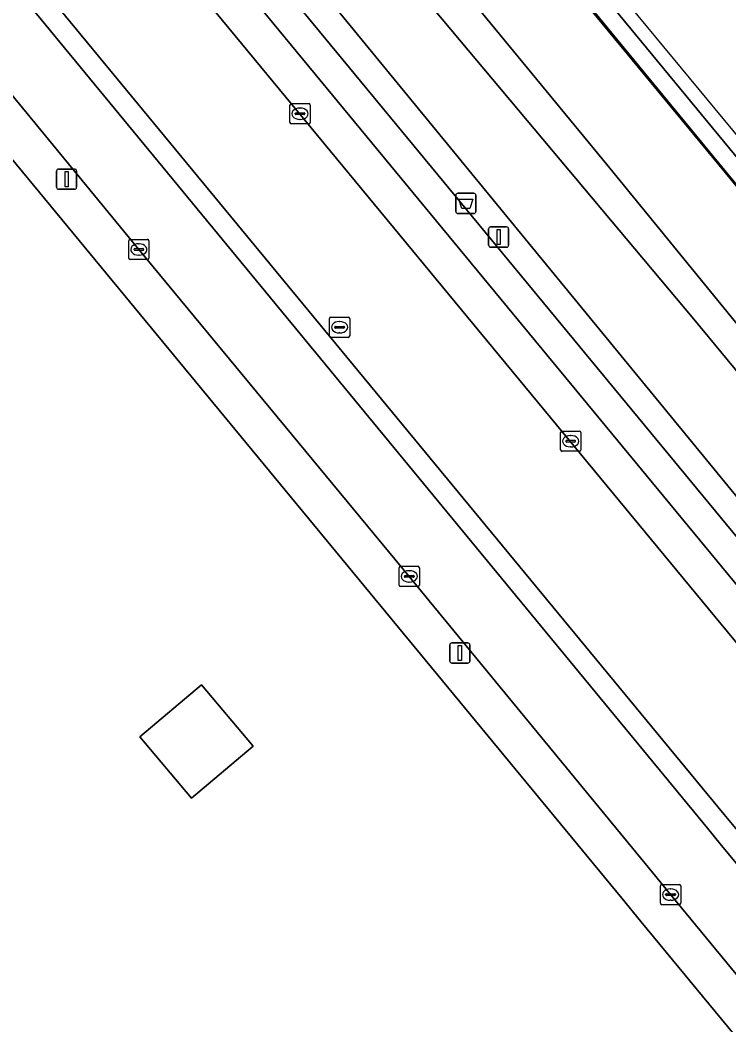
# Model space of a CAD drawing. Extents: x 158793 to 159888, y 384317 to 385256.
# Drawn here: x 159393.01 to 159428.03, y 385031.19 to 385080.79 of the extents above; entities that cross this region are included whole.
import ezdxf

# ---------------------------------------------------------------- set-up
doc = ezdxf.new("R2010")
doc.units = 0
for name, color, linetype in [('IMGEO_Afvalbak', 7, 'Continuous'), ('IMGEO_Fietspad_gesloten', 7, 'Continuous'), ('IMGEO_Grasland_overig', 7, 'Continuous'), ('IMGEO_Groenvoorziening', 7, 'Continuous'), ('IMGEO_Hek', 7, 'Continuous'), ('IMGEO_Kolk', 7, 'Continuous'), ('IMGEO_Lichtmast', 7, 'Continuous'), ('IMGEO_Parkeervlak_open', 7, 'Continuous'), ('IMGEO_Rijbaan_lokaal_open', 7, 'Continuous'), ('IMGEO_Rioolput', 7, 'Continuous'), ('IMGEO_Spoorbaan_halfverhard', 7, 'Continuous'), ('IMGEO_Terreindeel_gesloten', 7, 'Continuous'), ('IMGEO_Terreindeel_open', 7, 'Continuous'), ('IMGEO_Verkeerseiland_open', 7, 'Continuous'), ('IMGEO_Voetpad_open', 7, 'Continuous')]:
    doc.layers.add(name, color=color, linetype=linetype)

msp = doc.modelspace()

# ---------------------------------------------------------------- linework, layer by layer
at = {"layer": 'IMGEO_Afvalbak'}
for p, q in [((159414.533, 385071.338), (159414.533, 385072.138)), ((159414.533, 385072.138), (159414.533, 385071.338)), ((159414.633, 385072.238), (159415.423, 385072.238)), ((159415.423, 385072.238), (159414.633, 385072.238)), ((159415.523, 385072.138), (159415.523, 385071.338)), ((159415.523, 385071.338), (159415.523, 385072.138)), ((159415.423, 385071.238), (159414.633, 385071.238)), ((159414.633, 385071.238), (159415.423, 385071.238))]:
    msp.add_line(p, q, dxfattribs=at)
msp.add_lwpolyline([(159414.676, 385071.952), (159415.38, 385071.952), (159415.231, 385071.482), (159414.825, 385071.482), (159414.676, 385071.952)], dxfattribs=at)
for centre, start, end in [((159414.633, 385072.138), 90, 180), ((159414.633, 385072.138), 90, 180), ((159415.423, 385072.138), 0, 90), ((159415.423, 385072.138), 360, 90), ((159414.633, 385071.338), 180, 270), ((159414.633, 385071.338), 180, 270), ((159415.423, 385071.338), 270, 0), ((159415.423, 385071.338), 270, 0)]:
    msp.add_arc(centre, 0.1, start, end, dxfattribs=at)
at = {"layer": 'IMGEO_Fietspad_gesloten'}
for points in [[(159427.599, 385040.125), (159426.963, 385040.896), (159310.139, 385182.556), (159305.292, 385187.89)], [(159392.221, 385077.556), (159398.871, 385069.463), (159412.232, 385053.326), (159424.262, 385038.689), (159425.141, 385037.619), (159437.96, 385022.078), (159441.576, 385017.691), (159446.9, 385011.233), (159450.98, 385006.284), (159456.169, 385000), (159463.854, 384990.694), (159464.988, 384989.328), (159467.665, 384986.104), (159477.003, 384974.858), (159489.623, 384959.686), (159490.048, 384959.172), (159492.795, 384961.44), (159492.69, 384961.567), (159492.646, 384961.62), (159460.845, 385000), (159427.599, 385040.125)]]:
    msp.add_lwpolyline(points, dxfattribs=at)
at = {"layer": 'IMGEO_Grasland_overig'}
for points in [[(159320.599, 385188.545), (159435.874, 385048.176), (159480.455, 384993.887), (159494.557, 384976.714), (159498.367, 384972.113), (159499.262, 384971.033), (159505.464, 384963.64), (159508.186, 384960.258), (159630.789, 384812.222)], [(159381.818, 385121.964), (159395.478, 385105.84), (159422.001, 385073.661), (159432.599, 385060.675), (159445.752, 385044.139), (159461.175, 385025.404), (159474.366, 385009.682), (159485.452, 384996.701), (159497.094, 384982.699), (159508.594, 384968.418), (159520.403, 384954.166), (159532.311, 384940.054), (159543.732, 384926.039), (159553.332, 384914.821), (159563.557, 384902.44), (159566.627, 384904.959), (159564.887, 384907.048), (159528.041, 384951.662), (159493.012, 384994.28), (159470.7, 385021.144), (159427.85, 385073.253), (159340.344, 385179.112)], [(159543.732, 384926.039), (159532.311, 384940.054), (159520.403, 384954.166), (159508.594, 384968.418), (159497.094, 384982.699), (159485.452, 384996.701), (159474.366, 385009.682), (159461.175, 385025.404), (159445.752, 385044.139), (159432.599, 385060.675), (159422.001, 385073.661), (159395.478, 385105.84), (159381.818, 385121.964)], [(159540.039, 384928.759), (159528.546, 384943.134), (159502.442, 384973.887), (159489.927, 384988.239), (159466.69, 385016.979), (159450.466, 385036.803), (159426.293, 385066.023), (159412.227, 385082.788), (159400.256, 385097.837), (159389.592, 385110.954)], [(159389.592, 385110.954), (159400.256, 385097.837), (159412.227, 385082.788), (159426.293, 385066.023), (159450.466, 385036.803), (159466.69, 385016.979), (159489.927, 384988.239), (159502.442, 384973.887), (159528.546, 384943.134), (159540.039, 384928.759)]]:
    msp.add_lwpolyline(points, dxfattribs=at)
at = {"layer": 'IMGEO_Groenvoorziening'}
for points in [[(159508.186, 384960.258), (159505.464, 384963.64), (159499.262, 384971.033), (159498.367, 384972.113), (159494.557, 384976.714), (159480.455, 384993.887), (159435.874, 385048.176), (159320.599, 385188.545), (159302.586, 385210.352), (159284.076, 385232.76), (159282.981, 385235.178), (159282.836, 385235.498), (159282.422, 385238.521), (159283.262, 385241.397), (159284.651, 385244.041), (159286.033, 385245.528), (159285.586, 385246.063), (159281.152, 385238.85)], [(159318.533, 385188.249), (159434.917, 385047.393), (159500.475, 384968.05), (159507.986, 384958.96), (159519.229, 384945.296), (159521.522, 384942.521), (159537.859, 384922.752)], [(159423.68, 385036.291), (159422.732, 385037.439), (159390.62, 385076.312)], [(159429.98, 384992.142), (159434.842, 384983.575), (159441.173, 385015.118), (159423.68, 385036.291)]]:
    msp.add_lwpolyline(points, dxfattribs=at)
msp.add_lwpolyline([(159401.972, 385047.981), (159404.525, 385044.953), (159401.474, 385042.381), (159398.921, 385045.408)], close=True, dxfattribs=at)
at = {"layer": 'IMGEO_Hek'}
msp.add_lwpolyline([(159383.324, 385127.243), (159419.948, 385082.936), (159427.888, 385073.287), (159437.454, 385061.733), (159448.597, 385048.217), (159469.341, 385023.111), (159474.059, 385017.401), (159480.46, 385009.693), (159486.821, 385001.974), (159494.758, 384992.324), (159502.719, 384982.68), (159510.631, 384973.029), (159526.535, 384953.748), (159529.73, 384949.862), (159534.481, 384944.096), (159540.858, 384936.397), (159547.185, 384928.671)], dxfattribs=at)
at = {"layer": 'IMGEO_Kolk'}
for p, q in [((159406.336, 385075.735), (159406.336, 385076.587)), ((159406.411, 385076.661), (159407.263, 385076.661)), ((159406.824, 385076.441), (159406.849, 385076.441)), ((159407.337, 385076.587), (159407.337, 385075.735)), ((159406.595, 385076.155), (159406.595, 385076.167)), ((159407.033, 385076.118), (159406.635, 385076.118)), ((159406.638, 385076.204), (159407.036, 385076.204)), ((159407.079, 385076.167), (159407.079, 385076.155)), ((159407.263, 385075.661), (159406.411, 385075.661)), ((159406.847, 385075.881), (159406.822, 385075.881)), ((159398.372, 385069.037), (159398.372, 385069.889)), ((159398.447, 385069.963), (159399.299, 385069.963)), ((159398.674, 385069.506), (159399.072, 385069.506)), ((159398.86, 385069.743), (159398.885, 385069.743)), ((159399.373, 385069.889), (159399.373, 385069.037)), ((159398.631, 385069.457), (159398.631, 385069.469)), ((159399.069, 385069.42), (159398.671, 385069.42)), ((159398.883, 385069.183), (159398.858, 385069.183)), ((159399.115, 385069.469), (159399.115, 385069.457)), ((159399.299, 385068.963), (159398.447, 385068.963)), ((159419.707, 385059.573), (159419.707, 385060.425)), ((159419.782, 385060.499), (159420.634, 385060.499)), ((159420.195, 385060.279), (159420.22, 385060.279)), ((159420.708, 385060.425), (159420.708, 385059.573)), ((159419.966, 385059.993), (159419.966, 385060.005)), ((159420.404, 385059.956), (159420.006, 385059.956)), ((159420.009, 385060.042), (159420.407, 385060.042)), ((159420.218, 385059.719), (159420.193, 385059.719)), ((159420.45, 385060.005), (159420.45, 385059.993)), ((159420.634, 385059.499), (159419.782, 385059.499)), ((159411.732, 385052.9), (159411.732, 385053.752)), ((159411.807, 385053.826), (159412.659, 385053.826)), ((159412.733, 385053.752), (159412.733, 385052.9)), ((159411.991, 385053.32), (159411.991, 385053.332)), ((159412.429, 385053.283), (159412.031, 385053.283)), ((159412.034, 385053.369), (159412.432, 385053.369)), ((159412.22, 385053.606), (159412.245, 385053.606)), ((159412.475, 385053.332), (159412.475, 385053.32)), ((159412.659, 385052.826), (159411.807, 385052.826)), ((159412.243, 385053.046), (159412.218, 385053.046)), ((159424.641, 385037.194), (159424.641, 385038.046)), ((159424.716, 385038.12), (159425.568, 385038.12)), ((159425.129, 385037.9), (159425.154, 385037.9)), ((159425.642, 385038.046), (159425.642, 385037.194)), ((159424.9, 385037.614), (159424.9, 385037.626)), ((159425.338, 385037.577), (159424.94, 385037.577)), ((159424.943, 385037.663), (159425.341, 385037.663)), ((159425.152, 385037.34), (159425.127, 385037.34)), ((159425.384, 385037.626), (159425.384, 385037.614)), ((159425.568, 385037.12), (159424.716, 385037.12))]:
    msp.add_line(p, q, dxfattribs=at)
for points in [[(159406.336, 385075.735), (159406.336, 385076.587)], [(159406.411, 385076.661), (159407.263, 385076.661)], [(159407.337, 385076.587), (159407.337, 385075.735)], [(159407.263, 385075.661), (159406.411, 385075.661)], [(159398.372, 385069.037), (159398.372, 385069.889)], [(159398.447, 385069.963), (159399.299, 385069.963)], [(159399.373, 385069.889), (159399.373, 385069.037)], [(159399.299, 385068.963), (159398.447, 385068.963)], [(159419.707, 385059.573), (159419.707, 385060.425)], [(159419.782, 385060.499), (159420.634, 385060.499)], [(159420.708, 385060.425), (159420.708, 385059.573)], [(159420.634, 385059.499), (159419.782, 385059.499)], [(159411.732, 385052.9), (159411.732, 385053.752)], [(159411.807, 385053.826), (159412.659, 385053.826)], [(159412.733, 385053.752), (159412.733, 385052.9)], [(159412.659, 385052.826), (159411.807, 385052.826)], [(159424.641, 385037.194), (159424.641, 385038.046)], [(159424.716, 385038.12), (159425.568, 385038.12)], [(159425.642, 385038.046), (159425.642, 385037.194)], [(159425.568, 385037.12), (159424.716, 385037.12)]]:
    msp.add_lwpolyline(points, dxfattribs=at)
for centre, radius, start, end in [((159406.413, 385076.585), 0.0765, 91.552, 178.448), ((159406.413, 385076.585), 0.0765, 91.552, 178.448), ((159407.261, 385076.585), 0.0765, 1.552, 88.448), ((159407.261, 385076.585), 0.0765, 1.552, 88.448), ((159406.635, 385076.164), 0.0403, 85.8775, 175.7526), ((159406.632, 385076.154), 0.0366, 178.938, 274.7102), ((159407.036, 385076.161), 0.043, 264.8664, 352.4533), ((159407.04, 385076.166), 0.0386, 1.7309, 96.639), ((159406.413, 385075.737), 0.0765, 181.552, 268.448), ((159406.413, 385075.737), 0.0765, 181.552, 268.448), ((159407.261, 385075.737), 0.0765, 271.552, 358.448), ((159407.261, 385075.737), 0.0765, 271.552, 358.448), ((159398.449, 385069.887), 0.0765, 91.552, 178.448), ((159398.449, 385069.887), 0.0765, 91.552, 178.448), ((159398.671, 385069.466), 0.0403, 85.8775, 175.7526), ((159399.076, 385069.468), 0.0386, 1.7309, 96.639), ((159399.297, 385069.887), 0.0765, 1.552, 88.448), ((159399.297, 385069.887), 0.0765, 1.552, 88.448), ((159398.449, 385069.039), 0.0765, 181.552, 268.448), ((159398.449, 385069.039), 0.0765, 181.552, 268.448), ((159398.668, 385069.456), 0.0366, 178.938, 274.7102), ((159399.072, 385069.463), 0.043, 264.8664, 352.4533), ((159399.297, 385069.039), 0.0765, 271.552, 358.448), ((159399.297, 385069.039), 0.0765, 271.552, 358.448), ((159419.784, 385060.423), 0.0765, 91.552, 178.448), ((159419.784, 385060.423), 0.0765, 91.552, 178.448), ((159420.632, 385060.423), 0.0765, 1.552, 88.448), ((159420.632, 385060.423), 0.0765, 1.552, 88.448), ((159419.784, 385059.575), 0.0765, 181.552, 268.448), ((159419.784, 385059.575), 0.0765, 181.552, 268.448), ((159420.006, 385060.002), 0.0403, 85.8775, 175.7526), ((159420.003, 385059.992), 0.0366, 178.938, 274.7102), ((159420.407, 385059.999), 0.043, 264.8664, 352.4533), ((159420.411, 385060.004), 0.0386, 1.7309, 96.639), ((159420.632, 385059.575), 0.0765, 271.552, 358.448), ((159420.632, 385059.575), 0.0765, 271.552, 358.448), ((159411.809, 385053.75), 0.0765, 91.552, 178.448), ((159411.809, 385053.75), 0.0765, 91.552, 178.448), ((159412.657, 385053.75), 0.0765, 1.552, 88.448), ((159412.657, 385053.75), 0.0765, 1.552, 88.448), ((159412.031, 385053.329), 0.0403, 85.8775, 175.7526), ((159412.028, 385053.319), 0.0366, 178.938, 274.7102), ((159412.432, 385053.326), 0.043, 264.8664, 352.4533), ((159412.436, 385053.331), 0.0386, 1.7309, 96.639), ((159411.809, 385052.902), 0.0765, 181.552, 268.448), ((159411.809, 385052.902), 0.0765, 181.552, 268.448), ((159412.657, 385052.902), 0.0765, 271.552, 358.448), ((159412.657, 385052.902), 0.0765, 271.552, 358.448), ((159424.718, 385038.044), 0.0765, 91.552, 178.448), ((159424.718, 385038.044), 0.0765, 91.552, 178.448), ((159425.566, 385038.044), 0.0765, 1.552, 88.448), ((159425.566, 385038.044), 0.0765, 1.552, 88.448), ((159424.94, 385037.623), 0.0403, 85.8775, 175.7526), ((159424.937, 385037.613), 0.0366, 178.938, 274.7102), ((159425.341, 385037.62), 0.043, 264.8664, 352.4533), ((159425.345, 385037.625), 0.0386, 1.7309, 96.639), ((159424.718, 385037.196), 0.0765, 181.552, 268.448), ((159424.718, 385037.196), 0.0765, 181.552, 268.448), ((159425.566, 385037.196), 0.0765, 271.552, 358.448), ((159425.566, 385037.196), 0.0765, 271.552, 358.448)]:
    msp.add_arc(centre, radius, start, end, dxfattribs=at)
for centre, major_axis, ratio, start_param, end_param in [((159406.823, 385076.161), (-0.387, 0.002), 0.722429, 4.712389, 7.853982), ((159406.848, 385076.161), (-0.39, 0.002), 0.717154, 1.570796, 4.712389), ((159398.859, 385069.463), (-0.387, 0.002), 0.722429, 4.712389, 7.853982), ((159398.884, 385069.463), (-0.39, 0.002), 0.717154, 1.570796, 4.712389), ((159420.194, 385059.999), (-0.387, 0.002), 0.722429, 4.712389, 7.853982), ((159420.219, 385059.999), (-0.39, 0.002), 0.717154, 1.570796, 4.712389), ((159412.219, 385053.326), (-0.387, 0.002), 0.722429, 4.712389, 7.853982), ((159412.244, 385053.326), (-0.39, 0.002), 0.717154, 1.570796, 4.712389), ((159425.128, 385037.62), (-0.387, 0.002), 0.722429, 4.712389, 7.853982), ((159425.153, 385037.62), (-0.39, 0.002), 0.717154, 1.570796, 4.712389)]:
    msp.add_ellipse(centre, major_axis=major_axis, ratio=ratio, start_param=start_param, end_param=end_param, dxfattribs=at)
at = {"layer": 'IMGEO_Lichtmast'}
for p, q in [((159394.806, 385072.534), (159394.806, 385073.334)), ((159394.806, 385073.334), (159394.806, 385072.534)), ((159394.906, 385073.434), (159395.696, 385073.434)), ((159395.696, 385073.434), (159394.906, 385073.434)), ((159395.796, 385073.334), (159395.796, 385072.534)), ((159395.796, 385072.534), (159395.796, 385073.334)), ((159395.696, 385072.434), (159394.906, 385072.434)), ((159394.906, 385072.434), (159395.696, 385072.434)), ((159416.252, 385070.577), (159417.042, 385070.577)), ((159417.042, 385070.577), (159416.252, 385070.577)), ((159416.152, 385069.677), (159416.152, 385070.477)), ((159416.152, 385070.477), (159416.152, 385069.677)), ((159417.142, 385070.477), (159417.142, 385069.677)), ((159417.142, 385069.677), (159417.142, 385070.477)), ((159417.042, 385069.577), (159416.252, 385069.577)), ((159416.252, 385069.577), (159417.042, 385069.577)), ((159414.237, 385049.143), (159414.237, 385049.943)), ((159414.237, 385049.943), (159414.237, 385049.143)), ((159414.337, 385050.043), (159415.127, 385050.043)), ((159415.127, 385050.043), (159414.337, 385050.043)), ((159415.227, 385049.943), (159415.227, 385049.143)), ((159415.227, 385049.143), (159415.227, 385049.943)), ((159415.127, 385049.043), (159414.337, 385049.043)), ((159414.337, 385049.043), (159415.127, 385049.043))]:
    msp.add_line(p, q, dxfattribs=at)
for points in [[(159395.226, 385073.309), (159395.376, 385073.309), (159395.376, 385072.559), (159395.226, 385072.559), (159395.226, 385073.309)], [(159416.572, 385070.452), (159416.722, 385070.452), (159416.722, 385069.702), (159416.572, 385069.702), (159416.572, 385070.452)], [(159414.657, 385049.918), (159414.807, 385049.918), (159414.807, 385049.168), (159414.657, 385049.168), (159414.657, 385049.918)]]:
    msp.add_lwpolyline(points, dxfattribs=at)
for centre, start, end in [((159394.906, 385073.334), 90, 180), ((159394.906, 385073.334), 90, 180), ((159395.696, 385073.334), 0, 90), ((159395.696, 385073.334), 360, 90), ((159394.906, 385072.534), 180, 270), ((159394.906, 385072.534), 180, 270), ((159395.696, 385072.534), 270, 0), ((159395.696, 385072.534), 270, 0), ((159416.252, 385070.477), 90, 180), ((159416.252, 385070.477), 90, 180), ((159417.042, 385070.477), 0, 90), ((159417.042, 385070.477), 360, 90), ((159416.252, 385069.677), 180, 270), ((159416.252, 385069.677), 180, 270), ((159417.042, 385069.677), 270, 0), ((159417.042, 385069.677), 270, 0), ((159414.337, 385049.943), 90, 180), ((159414.337, 385049.943), 90, 180), ((159415.127, 385049.943), 0, 90), ((159415.127, 385049.943), 360, 90), ((159414.337, 385049.143), 180, 270), ((159414.337, 385049.143), 180, 270), ((159415.127, 385049.143), 270, 0), ((159415.127, 385049.143), 270, 0)]:
    msp.add_arc(centre, 0.1, start, end, dxfattribs=at)
at = {"layer": 'IMGEO_Parkeervlak_open'}
for points in [[(159313.357, 385189.189), (159432.332, 385045.283), (159493.008, 384971.951), (159497.965, 384965.89), (159499.325, 384967.06), (159433.745, 385046.437)], [(159433.745, 385046.437), (159316.51, 385188.336), (159315.873, 385188.617), (159314.82, 385188.613)]]:
    msp.add_lwpolyline(points, dxfattribs=at)
at = {"layer": 'IMGEO_Rijbaan_lokaal_open'}
for points in [[(159432.332, 385045.283), (159313.357, 385189.189), (159311.197, 385191.652), (159302.328, 385201.094), (159280.856, 385226.085), (159278.105, 385229.304), (159276.687, 385231.169), (159273.891, 385228.012), (159283.004, 385217.409)], [(159306.08, 385188.626), (159310.648, 385183.424), (159427.797, 385041.577), (159428.452, 385040.783), (159462.165, 385000), (159491.21, 384964.667), (159493.289, 384962.168), (159493.447, 384961.978), (159497.965, 384965.89), (159493.008, 384971.951), (159432.332, 385045.283)]]:
    msp.add_lwpolyline(points, dxfattribs=at)
at = {"layer": 'IMGEO_Rioolput'}
for p, q in [((159408.29, 385065.199), (159408.29, 385066.051)), ((159408.365, 385066.125), (159409.217, 385066.125)), ((159409.291, 385066.051), (159409.291, 385065.199)), ((159408.549, 385065.619), (159408.549, 385065.631)), ((159408.987, 385065.582), (159408.589, 385065.582)), ((159408.592, 385065.668), (159408.99, 385065.668)), ((159408.778, 385065.905), (159408.803, 385065.905)), ((159409.033, 385065.631), (159409.033, 385065.619)), ((159409.217, 385065.125), (159408.365, 385065.125)), ((159408.801, 385065.345), (159408.776, 385065.345))]:
    msp.add_line(p, q, dxfattribs=at)
for points in [[(159408.29, 385065.199), (159408.29, 385066.051)], [(159408.365, 385066.125), (159409.217, 385066.125)], [(159409.291, 385066.051), (159409.291, 385065.199)], [(159409.217, 385065.125), (159408.365, 385065.125)]]:
    msp.add_lwpolyline(points, dxfattribs=at)
for centre, radius, start, end in [((159408.367, 385066.049), 0.0765, 91.552, 178.448), ((159408.367, 385066.049), 0.0765, 91.552, 178.448), ((159409.215, 385066.049), 0.0765, 1.552, 88.448), ((159409.215, 385066.049), 0.0765, 1.552, 88.448), ((159408.589, 385065.628), 0.0403, 85.8775, 175.7526), ((159408.586, 385065.618), 0.0366, 178.938, 274.7102), ((159408.99, 385065.625), 0.043, 264.8664, 352.4533), ((159408.994, 385065.63), 0.0386, 1.7309, 96.639), ((159408.367, 385065.201), 0.0765, 181.552, 268.448), ((159408.367, 385065.201), 0.0765, 181.552, 268.448), ((159409.215, 385065.201), 0.0765, 271.552, 358.448), ((159409.215, 385065.201), 0.0765, 271.552, 358.448)]:
    msp.add_arc(centre, radius, start, end, dxfattribs=at)
for centre, major_axis, ratio, start_param, end_param in [((159408.777, 385065.625), (-0.387, 0.002), 0.722429, 4.712389, 7.853982), ((159408.802, 385065.625), (-0.39, 0.002), 0.717154, 1.570796, 4.712389)]:
    msp.add_ellipse(centre, major_axis=major_axis, ratio=ratio, start_param=start_param, end_param=end_param, dxfattribs=at)
at = {"layer": 'IMGEO_Spoorbaan_halfverhard'}
for points in [[(159629.688, 384832.232), (159424.407, 385079.936), (159290.987, 385240.928)], [(159392.075, 385118.019), (159400.497, 385107.572), (159410.708, 385095.473), (159421.234, 385082.721), (159438.711, 385061.553), (159451.729, 385045.807), (159464.416, 385030.34), (159473.571, 385019.29), (159481.951, 385009.216), (159488.169, 385001.676), (159507.455, 384978.182), (159528.436, 384952.721), (159538.316, 384940.816), (159543.418, 384934.616), (159570.742, 384901.461)]]:
    msp.add_lwpolyline(points, dxfattribs=at)
at = {"layer": 'IMGEO_Terreindeel_gesloten'}
for points in [[(159340.344, 385179.112), (159427.85, 385073.253), (159470.7, 385021.144), (159493.012, 384994.28), (159528.041, 384951.662), (159564.887, 384907.048)], [(159570.742, 384901.461), (159543.418, 384934.616), (159538.316, 384940.816), (159528.436, 384952.721), (159507.455, 384978.182), (159488.169, 385001.676), (159481.951, 385009.216), (159473.571, 385019.29), (159464.416, 385030.34), (159451.729, 385045.807), (159438.711, 385061.553), (159421.234, 385082.721), (159410.708, 385095.473), (159400.497, 385107.572), (159392.075, 385118.019)]]:
    msp.add_lwpolyline(points, dxfattribs=at)
at = {"layer": 'IMGEO_Terreindeel_open'}
msp.add_lwpolyline([(159401.972, 385047.981), (159398.921, 385045.408), (159401.474, 385042.381), (159404.525, 385044.953)], close=True, dxfattribs=at)
at = {"layer": 'IMGEO_Verkeerseiland_open'}
for points in [[(159428.452, 385040.783), (159427.797, 385041.577), (159310.648, 385183.424), (159306.08, 385188.626)], [(159305.292, 385187.89), (159310.139, 385182.556), (159426.963, 385040.896), (159427.599, 385040.125), (159460.845, 385000), (159492.646, 384961.62)]]:
    msp.add_lwpolyline(points, dxfattribs=at)
at = {"layer": 'IMGEO_Voetpad_open'}
for points in [[(159434.917, 385047.393), (159318.533, 385188.249), (159317.566, 385189.466), (159314.132, 385193.095), (159306.987, 385199.894), (159303.771, 385202.868), (159279.82, 385230.712), (159278.394, 385232.554), (159276.687, 385231.169), (159278.105, 385229.304), (159280.856, 385226.085), (159302.328, 385201.094), (159311.197, 385191.652), (159313.357, 385189.189)], [(159314.82, 385188.613), (159315.873, 385188.617), (159316.51, 385188.336), (159433.745, 385046.437), (159499.325, 384967.06), (159500.475, 384968.05), (159434.917, 385047.393)], [(159388.179, 385079.266), (159390.62, 385076.312), (159422.732, 385037.439), (159423.68, 385036.291), (159441.173, 385015.118), (159444.869, 385010.645), (159446.996, 385008.071), (159447.244, 385009.631)], [(159446.9, 385011.233), (159441.576, 385017.691), (159437.96, 385022.078), (159425.141, 385037.619), (159424.262, 385038.689), (159412.232, 385053.326), (159398.871, 385069.463), (159392.221, 385077.556)]]:
    msp.add_lwpolyline(points, dxfattribs=at)

doc.saveas('drawing.dxf')
